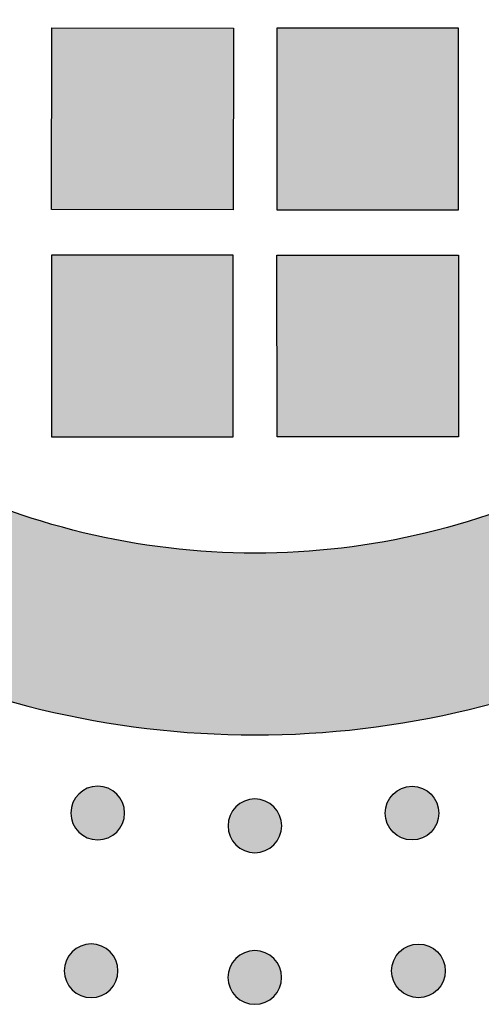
# Model space of a CAD drawing. Header units: millimetres. Extents: x -3873 to -97, y 912 to 4165.
# Tile 596 of 656: x -359 to -328, y 3672 to 3737. Entities that reach past the tile are written whole.
import ezdxf

# ---------------------------------------------------------------- set-up
doc = ezdxf.new("R2010")
doc.units = ezdxf.units.MM
doc.layers.add('pattern', color=7, linetype='Continuous', true_color=0x000000)

msp = doc.modelspace()

# ---------------------------------------------------------------- hatches: boundary and pattern name
at = {"layer": 'pattern'}
for points in [[(-315.464, 3696.638), (-314.049, 3697.379), (-312.648, 3698.149), (-311.261, 3698.949), (-309.89, 3699.779), (-308.535, 3700.638), (-307.197, 3701.525), (-305.877, 3702.439), (-304.576, 3703.381), (-303.295, 3704.35), (-302.034, 3705.345), (-300.795, 3706.365), (-299.578, 3707.41), (-298.384, 3708.479), (-297.213, 3709.572), (-296.067, 3710.686), (-294.945, 3711.823), (-293.267, 3713.601), (-291.629, 3715.422), (-290.031, 3717.284), (-288.477, 3719.188), (-286.967, 3721.13), (-285.503, 3723.11), (-284.086, 3725.125), (-282.717, 3727.175), (-281.398, 3729.257), (-280.13, 3731.369), (-278.914, 3733.51), (-277.751, 3735.678), (-276.641, 3737.87), (-275.585, 3740.086), (-274.585, 3742.322), (-273.64, 3744.576), (-280.033, 3761.265), (-284.762, 3749.082), (-285.596, 3747.091), (-286.48, 3745.117), (-287.411, 3743.161), (-288.391, 3741.225), (-289.419, 3739.311), (-290.492, 3737.421), (-291.612, 3735.556), (-292.776, 3733.718), (-293.985, 3731.908), (-295.236, 3730.129), (-296.528, 3728.381), (-297.862, 3726.666), (-299.234, 3724.986), (-300.644, 3723.341), (-302.091, 3721.733), (-303.573, 3720.164), (-304.521, 3719.203), (-305.49, 3718.261), (-306.48, 3717.337), (-307.489, 3716.433), (-308.518, 3715.55), (-309.566, 3714.687), (-310.631, 3713.846), (-311.715, 3713.027), (-312.814, 3712.231), (-313.93, 3711.457), (-315.061, 3710.708), (-316.207, 3709.982), (-317.366, 3709.28), (-318.539, 3708.604), (-319.723, 3707.952), (-320.919, 3707.326), (-322.193, 3706.7), (-323.489, 3706.108), (-324.805, 3705.554), (-326.139, 3705.038), (-327.491, 3704.56), (-328.858, 3704.122), (-330.238, 3703.725), (-331.63, 3703.368), (-333.032, 3703.052), (-334.443, 3702.779), (-335.859, 3702.547), (-337.28, 3702.358), (-338.704, 3702.211), (-340.128, 3702.106), (-341.55, 3702.043), (-342.97, 3702.022), (-344.39, 3702.044), (-345.812, 3702.108), (-347.236, 3702.214), (-348.659, 3702.362), (-350.08, 3702.553), (-351.496, 3702.785), (-352.907, 3703.06), (-354.308, 3703.377), (-355.7, 3703.735), (-357.081, 3704.133), (-358.447, 3704.573), (-359.798, 3705.051), (-361.132, 3705.569), (-362.448, 3706.124), (-363.743, 3706.716), (-365.017, 3707.344), (-366.212, 3707.971), (-367.396, 3708.623), (-368.568, 3709.301), (-369.727, 3710.003), (-370.872, 3710.73), (-372.002, 3711.48), (-373.117, 3712.255), (-374.217, 3713.052), (-375.299, 3713.872), (-376.364, 3714.714), (-377.411, 3715.577), (-378.439, 3716.461), (-379.448, 3717.366), (-380.437, 3718.29), (-381.406, 3719.233), (-382.353, 3720.195), (-383.833, 3721.766), (-385.279, 3723.375), (-386.688, 3725.02), (-388.059, 3726.702), (-389.391, 3728.418), (-390.682, 3730.167), (-391.932, 3731.947), (-393.138, 3733.758), (-394.301, 3735.597), (-395.42, 3737.463), (-396.492, 3739.354), (-397.518, 3741.268), (-398.496, 3743.205), (-399.426, 3745.161), (-400.308, 3747.136), (-401.14, 3749.128), (-405.86, 3761.315), (-412.266, 3744.631), (-411.323, 3742.376), (-410.324, 3740.139), (-409.271, 3737.923), (-408.163, 3735.729), (-407.001, 3733.561), (-405.786, 3731.419), (-404.52, 3729.305), (-403.203, 3727.222), (-401.836, 3725.172), (-400.42, 3723.155), (-398.958, 3721.174), (-397.449, 3719.231), (-395.896, 3717.326), (-394.301, 3715.462), (-392.664, 3713.64), (-390.987, 3711.861), (-389.866, 3710.724), (-388.721, 3709.608), (-387.551, 3708.515), (-386.357, 3707.445), (-385.141, 3706.399), (-383.903, 3705.377), (-382.643, 3704.382), (-381.363, 3703.412), (-380.062, 3702.469), (-378.743, 3701.553), (-377.406, 3700.665), (-376.052, 3699.805), (-374.681, 3698.975), (-373.295, 3698.173), (-371.894, 3697.401), (-370.48, 3696.66), (-368.892, 3695.877), (-367.276, 3695.138), (-365.635, 3694.445), (-363.97, 3693.8), (-362.284, 3693.203), (-360.579, 3692.655), (-358.858, 3692.157), (-357.121, 3691.711), (-355.372, 3691.316), (-353.613, 3690.974), (-351.845, 3690.683), (-350.073, 3690.446), (-348.297, 3690.261), (-346.521, 3690.129), (-344.746, 3690.049), (-342.975, 3690.022), (-341.204, 3690.048), (-339.429, 3690.126), (-337.652, 3690.257), (-335.876, 3690.44), (-334.103, 3690.676), (-332.336, 3690.965), (-330.577, 3691.306), (-328.827, 3691.7), (-327.09, 3692.145), (-325.368, 3692.641), (-323.662, 3693.187), (-321.976, 3693.783), (-320.311, 3694.427), (-318.669, 3695.119), (-317.053, 3695.856)], [(-356.407, 3724.708), (-356.396, 3736.708), (-344.397, 3736.697), (-344.407, 3724.697)], [(-329.515, 3724.697), (-329.516, 3736.697), (-341.516, 3736.696), (-341.515, 3724.696)], [(-344.42, 3709.697), (-344.41, 3721.697), (-356.41, 3721.708), (-356.42, 3709.708)], [(-341.514, 3709.696), (-341.515, 3721.696), (-329.515, 3721.697), (-329.514, 3709.697)], [(-352.105, 3683.612), (-352.133, 3683.584), (-352.162, 3683.557), (-352.192, 3683.53), (-352.223, 3683.504), (-352.254, 3683.478), (-352.287, 3683.453), (-352.32, 3683.428), (-352.354, 3683.404), (-352.389, 3683.381), (-352.425, 3683.358), (-352.462, 3683.336), (-352.499, 3683.315), (-352.537, 3683.295), (-352.576, 3683.275), (-352.615, 3683.256), (-352.655, 3683.238), (-352.696, 3683.221), (-352.737, 3683.205), (-352.779, 3683.19), (-352.822, 3683.176), (-352.865, 3683.163), (-352.908, 3683.151), (-352.952, 3683.14), (-352.996, 3683.13), (-353.041, 3683.122), (-353.086, 3683.114), (-353.131, 3683.108), (-353.177, 3683.102), (-353.222, 3683.098), (-353.268, 3683.095), (-353.314, 3683.094), (-353.36, 3683.093), (-353.406, 3683.094), (-353.452, 3683.095), (-353.498, 3683.098), (-353.543, 3683.103), (-353.589, 3683.108), (-353.634, 3683.114), (-353.679, 3683.122), (-353.724, 3683.131), (-353.768, 3683.141), (-353.812, 3683.152), (-353.855, 3683.164), (-353.898, 3683.177), (-353.941, 3683.191), (-353.983, 3683.206), (-354.024, 3683.222), (-354.065, 3683.24), (-354.105, 3683.258), (-354.144, 3683.276), (-354.183, 3683.296), (-354.221, 3683.317), (-354.258, 3683.338), (-354.295, 3683.36), (-354.33, 3683.383), (-354.365, 3683.406), (-354.399, 3683.43), (-354.432, 3683.455), (-354.465, 3683.48), (-354.496, 3683.506), (-354.527, 3683.532), (-354.557, 3683.559), (-354.586, 3683.586), (-354.614, 3683.614), (-354.642, 3683.642), (-354.669, 3683.671), (-354.696, 3683.701), (-354.722, 3683.732), (-354.747, 3683.763), (-354.773, 3683.796), (-354.797, 3683.829), (-354.821, 3683.863), (-354.845, 3683.898), (-354.867, 3683.934), (-354.889, 3683.97), (-354.911, 3684.008), (-354.931, 3684.046), (-354.951, 3684.084), (-354.97, 3684.124), (-354.987, 3684.164), (-355.004, 3684.205), (-355.02, 3684.246), (-355.036, 3684.288), (-355.05, 3684.331), (-355.063, 3684.374), (-355.075, 3684.417), (-355.086, 3684.461), (-355.095, 3684.505), (-355.104, 3684.55), (-355.112, 3684.595), (-355.118, 3684.64), (-355.123, 3684.686), (-355.128, 3684.731), (-355.13, 3684.777), (-355.132, 3684.823), (-355.133, 3684.869), (-355.132, 3684.915), (-355.13, 3684.961), (-355.127, 3685.006), (-355.123, 3685.052), (-355.118, 3685.098), (-355.111, 3685.143), (-355.104, 3685.188), (-355.095, 3685.232), (-355.085, 3685.277), (-355.074, 3685.321), (-355.062, 3685.364), (-355.049, 3685.407), (-355.035, 3685.449), (-355.019, 3685.491), (-355.003, 3685.533), (-354.986, 3685.573), (-354.968, 3685.613), (-354.949, 3685.653), (-354.93, 3685.692), (-354.909, 3685.73), (-354.888, 3685.767), (-354.866, 3685.803), (-354.843, 3685.839), (-354.82, 3685.874), (-354.795, 3685.908), (-354.771, 3685.941), (-354.746, 3685.974), (-354.72, 3686.005), (-354.693, 3686.036), (-354.667, 3686.066), (-354.64, 3686.095), (-354.612, 3686.123), (-354.584, 3686.15), (-354.555, 3686.178), (-354.525, 3686.204), (-354.494, 3686.231), (-354.462, 3686.256), (-354.43, 3686.281), (-354.397, 3686.306), (-354.363, 3686.33), (-354.328, 3686.353), (-354.292, 3686.376), (-354.255, 3686.398), (-354.218, 3686.419), (-354.18, 3686.44), (-354.141, 3686.46), (-354.102, 3686.478), (-354.062, 3686.496), (-354.021, 3686.513), (-353.98, 3686.529), (-353.938, 3686.544), (-353.895, 3686.558), (-353.852, 3686.571), (-353.809, 3686.583), (-353.765, 3686.594), (-353.721, 3686.604), (-353.676, 3686.613), (-353.631, 3686.621), (-353.586, 3686.627), (-353.54, 3686.632), (-353.495, 3686.636), (-353.449, 3686.639), (-353.403, 3686.641), (-353.357, 3686.642), (-353.311, 3686.641), (-353.265, 3686.639), (-353.219, 3686.636), (-353.174, 3686.632), (-353.128, 3686.627), (-353.083, 3686.62), (-353.038, 3686.612), (-352.993, 3686.604), (-352.949, 3686.594), (-352.905, 3686.583), (-352.862, 3686.571), (-352.819, 3686.557), (-352.776, 3686.543), (-352.734, 3686.528), (-352.693, 3686.512), (-352.652, 3686.495), (-352.612, 3686.477), (-352.573, 3686.458), (-352.534, 3686.438), (-352.496, 3686.418), (-352.459, 3686.397), (-352.422, 3686.375), (-352.387, 3686.352), (-352.352, 3686.328), (-352.318, 3686.304), (-352.284, 3686.28), (-352.252, 3686.254), (-352.22, 3686.229), (-352.19, 3686.202), (-352.16, 3686.176), (-352.131, 3686.148), (-352.103, 3686.121), (-352.075, 3686.093), (-352.048, 3686.064), (-352.021, 3686.034), (-351.995, 3686.003), (-351.969, 3685.971), (-351.944, 3685.939), (-351.92, 3685.905), (-351.896, 3685.871), (-351.872, 3685.836), (-351.85, 3685.801), (-351.828, 3685.764), (-351.806, 3685.727), (-351.786, 3685.689), (-351.766, 3685.65), (-351.747, 3685.611), (-351.73, 3685.571), (-351.713, 3685.53), (-351.696, 3685.488), (-351.681, 3685.446), (-351.667, 3685.404), (-351.654, 3685.361), (-351.642, 3685.318), (-351.631, 3685.274), (-351.622, 3685.229), (-351.613, 3685.185), (-351.605, 3685.14), (-351.599, 3685.094), (-351.594, 3685.049), (-351.589, 3685.003), (-351.586, 3684.958), (-351.585, 3684.912), (-351.584, 3684.866), (-351.585, 3684.82), (-351.587, 3684.774), (-351.59, 3684.728), (-351.594, 3684.682), (-351.599, 3684.637), (-351.606, 3684.592), (-351.613, 3684.547), (-351.622, 3684.502), (-351.632, 3684.458), (-351.643, 3684.414), (-351.655, 3684.371), (-351.668, 3684.328), (-351.682, 3684.285), (-351.698, 3684.243), (-351.714, 3684.202), (-351.731, 3684.161), (-351.749, 3684.121), (-351.768, 3684.082), (-351.787, 3684.043), (-351.808, 3684.005), (-351.829, 3683.968), (-351.851, 3683.931), (-351.874, 3683.896), (-351.897, 3683.861), (-351.921, 3683.827), (-351.946, 3683.793), (-351.971, 3683.761), (-351.997, 3683.729), (-352.023, 3683.699), (-352.05, 3683.669), (-352.077, 3683.64)], [(-333.849, 3683.604), (-333.821, 3683.577), (-333.792, 3683.55), (-333.762, 3683.523), (-333.732, 3683.497), (-333.7, 3683.471), (-333.668, 3683.446), (-333.634, 3683.421), (-333.6, 3683.397), (-333.565, 3683.374), (-333.53, 3683.351), (-333.493, 3683.329), (-333.456, 3683.308), (-333.418, 3683.287), (-333.379, 3683.267), (-333.34, 3683.249), (-333.299, 3683.231), (-333.259, 3683.214), (-333.217, 3683.198), (-333.175, 3683.182), (-333.133, 3683.168), (-333.09, 3683.155), (-333.047, 3683.143), (-333.003, 3683.132), (-332.958, 3683.122), (-332.914, 3683.114), (-332.869, 3683.106), (-332.823, 3683.1), (-332.778, 3683.094), (-332.732, 3683.09), (-332.687, 3683.087), (-332.641, 3683.085), (-332.595, 3683.085), (-332.549, 3683.085), (-332.503, 3683.087), (-332.457, 3683.09), (-332.412, 3683.094), (-332.366, 3683.1), (-332.321, 3683.106), (-332.276, 3683.114), (-332.231, 3683.122), (-332.187, 3683.132), (-332.143, 3683.143), (-332.1, 3683.155), (-332.057, 3683.168), (-332.014, 3683.183), (-331.972, 3683.198), (-331.931, 3683.214), (-331.89, 3683.231), (-331.85, 3683.249), (-331.811, 3683.268), (-331.772, 3683.287), (-331.734, 3683.308), (-331.697, 3683.329), (-331.66, 3683.351), (-331.624, 3683.374), (-331.589, 3683.397), (-331.555, 3683.421), (-331.522, 3683.446), (-331.49, 3683.471), (-331.458, 3683.497), (-331.427, 3683.523), (-331.397, 3683.55), (-331.368, 3683.577), (-331.34, 3683.605), (-331.313, 3683.633), (-331.286, 3683.662), (-331.259, 3683.692), (-331.233, 3683.722), (-331.207, 3683.754), (-331.182, 3683.786), (-331.157, 3683.82), (-331.133, 3683.854), (-331.109, 3683.889), (-331.087, 3683.924), (-331.065, 3683.961), (-331.043, 3683.998), (-331.023, 3684.036), (-331.003, 3684.075), (-330.984, 3684.114), (-330.967, 3684.154), (-330.949, 3684.195), (-330.933, 3684.237), (-330.918, 3684.279), (-330.904, 3684.321), (-330.891, 3684.364), (-330.879, 3684.407), (-330.868, 3684.451), (-330.858, 3684.496), (-330.849, 3684.54), (-330.842, 3684.585), (-330.835, 3684.63), (-330.83, 3684.676), (-330.826, 3684.722), (-330.823, 3684.767), (-330.821, 3684.813), (-330.821, 3684.859), (-330.821, 3684.905), (-330.823, 3684.951), (-330.826, 3684.997), (-330.83, 3685.042), (-330.835, 3685.088), (-330.842, 3685.133), (-330.85, 3685.178), (-330.858, 3685.223), (-330.868, 3685.267), (-330.879, 3685.311), (-330.891, 3685.354), (-330.904, 3685.397), (-330.918, 3685.44), (-330.933, 3685.482), (-330.95, 3685.523), (-330.967, 3685.564), (-330.985, 3685.604), (-331.003, 3685.643), (-331.023, 3685.682), (-331.044, 3685.72), (-331.065, 3685.757), (-331.087, 3685.794), (-331.11, 3685.83), (-331.133, 3685.865), (-331.157, 3685.899), (-331.182, 3685.932), (-331.207, 3685.964), (-331.233, 3685.996), (-331.259, 3686.027), (-331.286, 3686.057), (-331.313, 3686.086), (-331.34, 3686.114), (-331.369, 3686.141), (-331.398, 3686.168), (-331.427, 3686.195), (-331.458, 3686.221), (-331.49, 3686.247), (-331.522, 3686.272), (-331.556, 3686.297), (-331.59, 3686.321), (-331.625, 3686.345), (-331.66, 3686.367), (-331.697, 3686.389), (-331.734, 3686.411), (-331.772, 3686.431), (-331.811, 3686.451), (-331.85, 3686.47), (-331.89, 3686.487), (-331.931, 3686.504), (-331.972, 3686.521), (-332.014, 3686.536), (-332.057, 3686.55), (-332.1, 3686.563), (-332.143, 3686.575), (-332.187, 3686.586), (-332.231, 3686.596), (-332.276, 3686.604), (-332.321, 3686.612), (-332.366, 3686.619), (-332.412, 3686.624), (-332.457, 3686.628), (-332.503, 3686.631), (-332.549, 3686.633), (-332.595, 3686.633), (-332.641, 3686.633), (-332.687, 3686.631), (-332.733, 3686.628), (-332.778, 3686.624), (-332.824, 3686.619), (-332.869, 3686.612), (-332.914, 3686.604), (-332.959, 3686.596), (-333.003, 3686.586), (-333.047, 3686.575), (-333.09, 3686.563), (-333.133, 3686.55), (-333.176, 3686.536), (-333.218, 3686.52), (-333.259, 3686.504), (-333.3, 3686.487), (-333.34, 3686.469), (-333.379, 3686.451), (-333.418, 3686.431), (-333.456, 3686.41), (-333.493, 3686.389), (-333.53, 3686.367), (-333.565, 3686.344), (-333.6, 3686.321), (-333.635, 3686.297), (-333.668, 3686.272), (-333.7, 3686.247), (-333.732, 3686.221), (-333.763, 3686.195), (-333.792, 3686.168), (-333.821, 3686.141), (-333.85, 3686.114), (-333.877, 3686.085), (-333.904, 3686.056), (-333.931, 3686.027), (-333.957, 3685.996), (-333.983, 3685.964), (-334.008, 3685.932), (-334.033, 3685.898), (-334.057, 3685.864), (-334.08, 3685.829), (-334.103, 3685.794), (-334.125, 3685.757), (-334.146, 3685.72), (-334.167, 3685.682), (-334.187, 3685.643), (-334.205, 3685.604), (-334.223, 3685.564), (-334.24, 3685.523), (-334.256, 3685.482), (-334.272, 3685.44), (-334.286, 3685.397), (-334.299, 3685.354), (-334.311, 3685.311), (-334.322, 3685.267), (-334.332, 3685.222), (-334.34, 3685.178), (-334.348, 3685.133), (-334.354, 3685.088), (-334.36, 3685.042), (-334.364, 3684.997), (-334.367, 3684.951), (-334.369, 3684.905), (-334.369, 3684.859), (-334.369, 3684.813), (-334.367, 3684.767), (-334.364, 3684.721), (-334.36, 3684.676), (-334.354, 3684.63), (-334.348, 3684.585), (-334.34, 3684.54), (-334.332, 3684.495), (-334.322, 3684.451), (-334.311, 3684.407), (-334.299, 3684.364), (-334.286, 3684.321), (-334.271, 3684.278), (-334.256, 3684.236), (-334.24, 3684.195), (-334.223, 3684.154), (-334.205, 3684.114), (-334.186, 3684.075), (-334.167, 3684.036), (-334.146, 3683.998), (-334.125, 3683.961), (-334.103, 3683.924), (-334.08, 3683.888), (-334.057, 3683.854), (-334.033, 3683.819), (-334.008, 3683.786), (-333.983, 3683.754), (-333.957, 3683.722), (-333.931, 3683.691), (-333.904, 3683.662), (-333.877, 3683.632)], [(-341.724, 3682.766), (-341.752, 3682.739), (-341.781, 3682.712), (-341.811, 3682.685), (-341.841, 3682.659), (-341.873, 3682.633), (-341.905, 3682.608), (-341.939, 3682.583), (-341.973, 3682.559), (-342.008, 3682.536), (-342.044, 3682.513), (-342.08, 3682.491), (-342.117, 3682.47), (-342.155, 3682.449), (-342.194, 3682.43), (-342.234, 3682.411), (-342.274, 3682.393), (-342.314, 3682.376), (-342.356, 3682.36), (-342.398, 3682.345), (-342.44, 3682.331), (-342.483, 3682.318), (-342.527, 3682.306), (-342.571, 3682.295), (-342.615, 3682.285), (-342.66, 3682.276), (-342.705, 3682.269), (-342.75, 3682.262), (-342.795, 3682.257), (-342.841, 3682.253), (-342.887, 3682.25), (-342.933, 3682.248), (-342.979, 3682.248), (-343.024, 3682.248), (-343.07, 3682.25), (-343.116, 3682.253), (-343.162, 3682.257), (-343.207, 3682.263), (-343.253, 3682.269), (-343.297, 3682.277), (-343.342, 3682.286), (-343.386, 3682.296), (-343.43, 3682.307), (-343.474, 3682.319), (-343.517, 3682.332), (-343.559, 3682.346), (-343.601, 3682.361), (-343.642, 3682.377), (-343.683, 3682.394), (-343.723, 3682.412), (-343.763, 3682.431), (-343.801, 3682.451), (-343.839, 3682.471), (-343.877, 3682.493), (-343.913, 3682.515), (-343.949, 3682.538), (-343.984, 3682.561), (-344.018, 3682.585), (-344.051, 3682.61), (-344.083, 3682.635), (-344.115, 3682.661), (-344.146, 3682.687), (-344.176, 3682.714), (-344.205, 3682.741), (-344.233, 3682.769), (-344.26, 3682.797), (-344.287, 3682.826), (-344.314, 3682.856), (-344.34, 3682.886), (-344.366, 3682.918), (-344.391, 3682.951), (-344.416, 3682.984), (-344.44, 3683.018), (-344.463, 3683.053), (-344.486, 3683.089), (-344.508, 3683.125), (-344.529, 3683.162), (-344.55, 3683.201), (-344.569, 3683.239), (-344.588, 3683.279), (-344.606, 3683.319), (-344.623, 3683.36), (-344.639, 3683.401), (-344.654, 3683.443), (-344.668, 3683.485), (-344.681, 3683.528), (-344.693, 3683.572), (-344.704, 3683.616), (-344.714, 3683.66), (-344.723, 3683.705), (-344.73, 3683.75), (-344.737, 3683.795), (-344.742, 3683.84), (-344.746, 3683.886), (-344.749, 3683.932), (-344.751, 3683.978), (-344.751, 3684.024), (-344.751, 3684.07), (-344.749, 3684.115), (-344.746, 3684.161), (-344.742, 3684.207), (-344.736, 3684.252), (-344.73, 3684.298), (-344.722, 3684.343), (-344.713, 3684.387), (-344.703, 3684.431), (-344.692, 3684.475), (-344.68, 3684.519), (-344.667, 3684.562), (-344.653, 3684.604), (-344.638, 3684.646), (-344.622, 3684.688), (-344.605, 3684.728), (-344.587, 3684.768), (-344.568, 3684.808), (-344.548, 3684.846), (-344.528, 3684.884), (-344.506, 3684.922), (-344.484, 3684.958), (-344.462, 3684.994), (-344.438, 3685.029), (-344.414, 3685.063), (-344.389, 3685.096), (-344.364, 3685.129), (-344.338, 3685.16), (-344.312, 3685.191), (-344.285, 3685.221), (-344.258, 3685.25), (-344.231, 3685.278), (-344.202, 3685.305), (-344.173, 3685.332), (-344.143, 3685.359), (-344.113, 3685.385), (-344.081, 3685.411), (-344.049, 3685.436), (-344.015, 3685.461), (-343.981, 3685.485), (-343.946, 3685.508), (-343.91, 3685.531), (-343.874, 3685.553), (-343.837, 3685.574), (-343.799, 3685.595), (-343.76, 3685.614), (-343.72, 3685.633), (-343.68, 3685.651), (-343.64, 3685.668), (-343.598, 3685.684), (-343.556, 3685.699), (-343.514, 3685.713), (-343.471, 3685.726), (-343.427, 3685.738), (-343.383, 3685.749), (-343.339, 3685.759), (-343.294, 3685.768), (-343.249, 3685.775), (-343.204, 3685.782), (-343.159, 3685.787), (-343.113, 3685.791), (-343.067, 3685.794), (-343.021, 3685.796), (-342.975, 3685.796), (-342.93, 3685.796), (-342.884, 3685.794), (-342.838, 3685.791), (-342.792, 3685.787), (-342.747, 3685.781), (-342.702, 3685.775), (-342.657, 3685.767), (-342.612, 3685.758), (-342.568, 3685.749), (-342.524, 3685.738), (-342.48, 3685.725), (-342.437, 3685.712), (-342.395, 3685.698), (-342.353, 3685.683), (-342.312, 3685.667), (-342.271, 3685.65), (-342.231, 3685.632), (-342.191, 3685.613), (-342.153, 3685.593), (-342.115, 3685.573), (-342.077, 3685.551), (-342.041, 3685.529), (-342.005, 3685.507), (-341.97, 3685.483), (-341.936, 3685.459), (-341.903, 3685.434), (-341.871, 3685.409), (-341.839, 3685.383), (-341.808, 3685.357), (-341.778, 3685.33), (-341.749, 3685.303), (-341.721, 3685.276), (-341.694, 3685.247), (-341.667, 3685.218), (-341.64, 3685.189), (-341.614, 3685.158), (-341.588, 3685.126), (-341.563, 3685.094), (-341.538, 3685.06), (-341.514, 3685.026), (-341.491, 3684.991), (-341.468, 3684.956), (-341.446, 3684.919), (-341.425, 3684.882), (-341.404, 3684.844), (-341.385, 3684.805), (-341.366, 3684.766), (-341.348, 3684.725), (-341.331, 3684.685), (-341.315, 3684.643), (-341.3, 3684.601), (-341.286, 3684.559), (-341.273, 3684.516), (-341.261, 3684.472), (-341.25, 3684.428), (-341.24, 3684.384), (-341.231, 3684.34), (-341.224, 3684.295), (-341.217, 3684.249), (-341.212, 3684.204), (-341.208, 3684.158), (-341.205, 3684.112), (-341.203, 3684.066), (-341.203, 3684.021), (-341.203, 3683.975), (-341.205, 3683.929), (-341.208, 3683.883), (-341.212, 3683.837), (-341.218, 3683.792), (-341.224, 3683.747), (-341.232, 3683.702), (-341.241, 3683.657), (-341.251, 3683.613), (-341.262, 3683.569), (-341.274, 3683.525), (-341.287, 3683.482), (-341.301, 3683.44), (-341.316, 3683.398), (-341.332, 3683.357), (-341.349, 3683.316), (-341.367, 3683.276), (-341.386, 3683.236), (-341.406, 3683.198), (-341.426, 3683.16), (-341.448, 3683.123), (-341.47, 3683.086), (-341.492, 3683.05), (-341.516, 3683.015), (-341.54, 3682.981), (-341.565, 3682.948), (-341.59, 3682.916), (-341.616, 3682.884), (-341.642, 3682.853), (-341.669, 3682.824), (-341.696, 3682.795)], [(-352.54, 3673.195), (-352.568, 3673.168), (-352.597, 3673.141), (-352.627, 3673.114), (-352.657, 3673.088), (-352.689, 3673.062), (-352.722, 3673.037), (-352.755, 3673.012), (-352.789, 3672.988), (-352.824, 3672.965), (-352.86, 3672.942), (-352.896, 3672.92), (-352.933, 3672.899), (-352.972, 3672.878), (-353.01, 3672.859), (-353.05, 3672.84), (-353.09, 3672.822), (-353.131, 3672.805), (-353.172, 3672.789), (-353.214, 3672.774), (-353.256, 3672.76), (-353.299, 3672.747), (-353.343, 3672.735), (-353.387, 3672.724), (-353.431, 3672.714), (-353.476, 3672.705), (-353.521, 3672.698), (-353.566, 3672.691), (-353.611, 3672.686), (-353.657, 3672.682), (-353.703, 3672.679), (-353.749, 3672.677), (-353.795, 3672.677), (-353.841, 3672.677), (-353.886, 3672.679), (-353.932, 3672.682), (-353.978, 3672.686), (-354.023, 3672.692), (-354.069, 3672.698), (-354.114, 3672.706), (-354.158, 3672.715), (-354.202, 3672.725), (-354.246, 3672.736), (-354.29, 3672.748), (-354.333, 3672.761), (-354.375, 3672.775), (-354.417, 3672.79), (-354.459, 3672.806), (-354.499, 3672.823), (-354.539, 3672.841), (-354.579, 3672.86), (-354.617, 3672.88), (-354.655, 3672.9), (-354.693, 3672.922), (-354.729, 3672.944), (-354.765, 3672.966), (-354.8, 3672.99), (-354.834, 3673.014), (-354.867, 3673.039), (-354.9, 3673.064), (-354.931, 3673.09), (-354.962, 3673.116), (-354.992, 3673.143), (-355.021, 3673.17), (-355.049, 3673.197), (-355.076, 3673.226), (-355.103, 3673.255), (-355.13, 3673.285), (-355.156, 3673.315), (-355.182, 3673.347), (-355.207, 3673.379), (-355.232, 3673.413), (-355.256, 3673.447), (-355.279, 3673.482), (-355.302, 3673.518), (-355.324, 3673.554), (-355.345, 3673.591), (-355.366, 3673.629), (-355.385, 3673.668), (-355.404, 3673.708), (-355.422, 3673.748), (-355.439, 3673.788), (-355.455, 3673.83), (-355.47, 3673.872), (-355.484, 3673.914), (-355.497, 3673.957), (-355.509, 3674.001), (-355.52, 3674.045), (-355.53, 3674.089), (-355.539, 3674.134), (-355.546, 3674.179), (-355.553, 3674.224), (-355.558, 3674.269), (-355.562, 3674.315), (-355.565, 3674.361), (-355.567, 3674.407), (-355.567, 3674.453), (-355.567, 3674.498), (-355.565, 3674.544), (-355.562, 3674.59), (-355.558, 3674.636), (-355.552, 3674.681), (-355.546, 3674.726), (-355.538, 3674.771), (-355.529, 3674.816), (-355.52, 3674.86), (-355.509, 3674.904), (-355.496, 3674.948), (-355.483, 3674.991), (-355.469, 3675.033), (-355.454, 3675.075), (-355.438, 3675.116), (-355.421, 3675.157), (-355.403, 3675.197), (-355.384, 3675.237), (-355.364, 3675.275), (-355.344, 3675.313), (-355.322, 3675.351), (-355.3, 3675.387), (-355.278, 3675.423), (-355.254, 3675.458), (-355.23, 3675.492), (-355.205, 3675.525), (-355.18, 3675.557), (-355.154, 3675.589), (-355.128, 3675.62), (-355.101, 3675.65), (-355.074, 3675.679), (-355.047, 3675.707), (-355.018, 3675.734), (-354.989, 3675.761), (-354.96, 3675.788), (-354.929, 3675.814), (-354.897, 3675.84), (-354.865, 3675.865), (-354.831, 3675.89), (-354.797, 3675.914), (-354.762, 3675.937), (-354.727, 3675.96), (-354.69, 3675.982), (-354.653, 3676.003), (-354.615, 3676.024), (-354.576, 3676.043), (-354.537, 3676.062), (-354.496, 3676.08), (-354.456, 3676.097), (-354.414, 3676.113), (-354.372, 3676.128), (-354.33, 3676.142), (-354.287, 3676.155), (-354.243, 3676.167), (-354.199, 3676.178), (-354.155, 3676.188), (-354.111, 3676.197), (-354.066, 3676.204), (-354.02, 3676.211), (-353.975, 3676.216), (-353.929, 3676.22), (-353.883, 3676.223), (-353.837, 3676.225), (-353.792, 3676.225), (-353.746, 3676.225), (-353.7, 3676.223), (-353.654, 3676.22), (-353.608, 3676.216), (-353.563, 3676.21), (-353.518, 3676.204), (-353.473, 3676.196), (-353.428, 3676.187), (-353.384, 3676.177), (-353.34, 3676.166), (-353.296, 3676.154), (-353.253, 3676.141), (-353.211, 3676.127), (-353.169, 3676.112), (-353.128, 3676.096), (-353.087, 3676.079), (-353.047, 3676.061), (-353.007, 3676.042), (-352.969, 3676.022), (-352.931, 3676.002), (-352.894, 3675.98), (-352.857, 3675.958), (-352.821, 3675.936), (-352.786, 3675.912), (-352.752, 3675.888), (-352.719, 3675.863), (-352.687, 3675.838), (-352.655, 3675.812), (-352.624, 3675.786), (-352.595, 3675.759), (-352.566, 3675.732), (-352.537, 3675.705), (-352.51, 3675.676), (-352.483, 3675.647), (-352.456, 3675.617), (-352.43, 3675.587), (-352.404, 3675.555), (-352.379, 3675.523), (-352.354, 3675.489), (-352.33, 3675.455), (-352.307, 3675.42), (-352.284, 3675.384), (-352.262, 3675.348), (-352.241, 3675.311), (-352.22, 3675.273), (-352.201, 3675.234), (-352.182, 3675.194), (-352.164, 3675.154), (-352.147, 3675.114), (-352.131, 3675.072), (-352.116, 3675.03), (-352.102, 3674.988), (-352.089, 3674.945), (-352.077, 3674.901), (-352.066, 3674.857), (-352.056, 3674.813), (-352.047, 3674.768), (-352.04, 3674.723), (-352.033, 3674.678), (-352.028, 3674.633), (-352.024, 3674.587), (-352.021, 3674.541), (-352.019, 3674.495), (-352.019, 3674.449), (-352.019, 3674.404), (-352.021, 3674.358), (-352.024, 3674.312), (-352.028, 3674.266), (-352.034, 3674.221), (-352.04, 3674.176), (-352.048, 3674.131), (-352.057, 3674.086), (-352.067, 3674.042), (-352.078, 3673.998), (-352.09, 3673.954), (-352.103, 3673.911), (-352.117, 3673.869), (-352.132, 3673.827), (-352.148, 3673.786), (-352.165, 3673.745), (-352.183, 3673.705), (-352.202, 3673.665), (-352.222, 3673.627), (-352.242, 3673.589), (-352.264, 3673.551), (-352.286, 3673.515), (-352.309, 3673.479), (-352.332, 3673.444), (-352.356, 3673.41), (-352.381, 3673.377), (-352.406, 3673.345), (-352.432, 3673.313), (-352.458, 3673.282), (-352.485, 3673.252), (-352.512, 3673.223)], [(-342.981, 3672.236), (-342.941, 3672.236), (-342.902, 3672.238), (-342.862, 3672.24), (-342.821, 3672.243), (-342.781, 3672.247), (-342.74, 3672.252), (-342.699, 3672.258), (-342.658, 3672.266), (-342.617, 3672.274), (-342.575, 3672.283), (-342.534, 3672.293), (-342.493, 3672.304), (-342.451, 3672.317), (-342.41, 3672.33), (-342.369, 3672.345), (-342.328, 3672.361), (-342.287, 3672.377), (-342.246, 3672.395), (-342.206, 3672.414), (-342.166, 3672.434), (-342.126, 3672.455), (-342.087, 3672.478), (-342.048, 3672.501), (-342.01, 3672.525), (-341.972, 3672.551), (-341.935, 3672.577), (-341.898, 3672.604), (-341.863, 3672.633), (-341.827, 3672.662), (-341.793, 3672.692), (-341.759, 3672.724), (-341.726, 3672.756), (-341.694, 3672.789), (-341.663, 3672.822), (-341.633, 3672.857), (-341.603, 3672.892), (-341.575, 3672.928), (-341.548, 3672.964), (-341.521, 3673.002), (-341.496, 3673.039), (-341.471, 3673.078), (-341.448, 3673.117), (-341.426, 3673.156), (-341.405, 3673.195), (-341.385, 3673.235), (-341.366, 3673.276), (-341.348, 3673.316), (-341.331, 3673.357), (-341.316, 3673.398), (-341.301, 3673.439), (-341.288, 3673.481), (-341.275, 3673.522), (-341.264, 3673.564), (-341.254, 3673.605), (-341.244, 3673.646), (-341.236, 3673.687), (-341.229, 3673.729), (-341.223, 3673.77), (-341.218, 3673.81), (-341.214, 3673.851), (-341.211, 3673.891), (-341.208, 3673.931), (-341.207, 3673.971), (-341.207, 3674.01), (-341.207, 3674.05), (-341.208, 3674.089), (-341.211, 3674.129), (-341.214, 3674.17), (-341.218, 3674.21), (-341.223, 3674.251), (-341.229, 3674.292), (-341.236, 3674.333), (-341.244, 3674.374), (-341.254, 3674.416), (-341.264, 3674.457), (-341.275, 3674.499), (-341.288, 3674.54), (-341.301, 3674.581), (-341.316, 3674.622), (-341.331, 3674.663), (-341.348, 3674.704), (-341.366, 3674.745), (-341.385, 3674.785), (-341.405, 3674.825), (-341.426, 3674.865), (-341.448, 3674.904), (-341.472, 3674.943), (-341.496, 3674.981), (-341.521, 3675.019), (-341.548, 3675.056), (-341.575, 3675.093), (-341.604, 3675.129), (-341.633, 3675.164), (-341.663, 3675.198), (-341.694, 3675.232), (-341.726, 3675.265), (-341.759, 3675.297), (-341.793, 3675.328), (-341.828, 3675.358), (-341.863, 3675.388), (-341.899, 3675.416), (-341.935, 3675.444), (-341.972, 3675.47), (-342.01, 3675.495), (-342.048, 3675.52), (-342.087, 3675.543), (-342.127, 3675.565), (-342.166, 3675.586), (-342.206, 3675.606), (-342.247, 3675.625), (-342.287, 3675.643), (-342.328, 3675.66), (-342.369, 3675.676), (-342.41, 3675.69), (-342.452, 3675.704), (-342.493, 3675.716), (-342.534, 3675.727), (-342.576, 3675.738), (-342.617, 3675.747), (-342.658, 3675.755), (-342.699, 3675.762), (-342.74, 3675.768), (-342.781, 3675.773), (-342.822, 3675.777), (-342.862, 3675.781), (-342.902, 3675.783), (-342.942, 3675.784), (-342.981, 3675.785), (-343.021, 3675.784), (-343.06, 3675.783), (-343.1, 3675.78), (-343.141, 3675.777), (-343.181, 3675.773), (-343.222, 3675.768), (-343.263, 3675.762), (-343.304, 3675.755), (-343.345, 3675.747), (-343.387, 3675.738), (-343.428, 3675.727), (-343.469, 3675.716), (-343.511, 3675.704), (-343.552, 3675.69), (-343.593, 3675.676), (-343.634, 3675.66), (-343.675, 3675.643), (-343.716, 3675.625), (-343.756, 3675.606), (-343.796, 3675.586), (-343.836, 3675.565), (-343.875, 3675.543), (-343.914, 3675.52), (-343.952, 3675.495), (-343.99, 3675.47), (-344.027, 3675.443), (-344.064, 3675.416), (-344.099, 3675.388), (-344.135, 3675.358), (-344.169, 3675.328), (-344.203, 3675.297), (-344.236, 3675.265), (-344.268, 3675.232), (-344.299, 3675.198), (-344.329, 3675.164), (-344.359, 3675.128), (-344.387, 3675.093), (-344.414, 3675.056), (-344.441, 3675.019), (-344.466, 3674.981), (-344.49, 3674.943), (-344.514, 3674.904), (-344.536, 3674.865), (-344.557, 3674.825), (-344.577, 3674.785), (-344.596, 3674.745), (-344.614, 3674.704), (-344.631, 3674.663), (-344.646, 3674.622), (-344.661, 3674.581), (-344.674, 3674.54), (-344.687, 3674.498), (-344.698, 3674.457), (-344.708, 3674.416), (-344.718, 3674.374), (-344.726, 3674.333), (-344.733, 3674.292), (-344.739, 3674.251), (-344.744, 3674.21), (-344.748, 3674.169), (-344.751, 3674.129), (-344.754, 3674.089), (-344.755, 3674.049), (-344.755, 3674.01), (-344.755, 3673.971), (-344.754, 3673.931), (-344.751, 3673.891), (-344.748, 3673.851), (-344.744, 3673.81), (-344.739, 3673.769), (-344.733, 3673.728), (-344.726, 3673.687), (-344.717, 3673.646), (-344.708, 3673.605), (-344.698, 3673.563), (-344.687, 3673.522), (-344.674, 3673.48), (-344.661, 3673.439), (-344.646, 3673.398), (-344.631, 3673.357), (-344.614, 3673.316), (-344.596, 3673.276), (-344.577, 3673.235), (-344.557, 3673.195), (-344.536, 3673.156), (-344.514, 3673.116), (-344.49, 3673.077), (-344.466, 3673.039), (-344.441, 3673.001), (-344.414, 3672.964), (-344.387, 3672.928), (-344.358, 3672.892), (-344.329, 3672.857), (-344.299, 3672.822), (-344.268, 3672.788), (-344.235, 3672.755), (-344.203, 3672.723), (-344.169, 3672.692), (-344.134, 3672.662), (-344.099, 3672.633), (-344.063, 3672.604), (-344.027, 3672.577), (-343.99, 3672.55), (-343.952, 3672.525), (-343.913, 3672.501), (-343.875, 3672.477), (-343.835, 3672.455), (-343.796, 3672.434), (-343.756, 3672.414), (-343.715, 3672.395), (-343.675, 3672.377), (-343.634, 3672.36), (-343.593, 3672.345), (-343.552, 3672.33), (-343.51, 3672.317), (-343.469, 3672.304), (-343.428, 3672.293), (-343.386, 3672.283), (-343.345, 3672.274), (-343.304, 3672.266), (-343.263, 3672.258), (-343.222, 3672.252), (-343.181, 3672.247), (-343.14, 3672.243), (-343.1, 3672.24), (-343.06, 3672.238), (-343.02, 3672.236)], [(-333.423, 3673.188), (-333.395, 3673.16), (-333.366, 3673.133), (-333.336, 3673.106), (-333.305, 3673.08), (-333.274, 3673.054), (-333.241, 3673.029), (-333.208, 3673.004), (-333.174, 3672.98), (-333.139, 3672.957), (-333.103, 3672.934), (-333.067, 3672.912), (-333.029, 3672.891), (-332.991, 3672.87), (-332.953, 3672.851), (-332.913, 3672.832), (-332.873, 3672.814), (-332.832, 3672.797), (-332.791, 3672.781), (-332.749, 3672.766), (-332.707, 3672.752), (-332.664, 3672.739), (-332.62, 3672.727), (-332.576, 3672.716), (-332.532, 3672.706), (-332.487, 3672.697), (-332.442, 3672.689), (-332.397, 3672.683), (-332.352, 3672.678), (-332.306, 3672.673), (-332.26, 3672.671), (-332.214, 3672.669), (-332.168, 3672.668), (-332.122, 3672.669), (-332.077, 3672.671), (-332.031, 3672.674), (-331.985, 3672.678), (-331.94, 3672.683), (-331.894, 3672.689), (-331.849, 3672.697), (-331.805, 3672.706), (-331.76, 3672.716), (-331.717, 3672.727), (-331.673, 3672.739), (-331.63, 3672.752), (-331.588, 3672.766), (-331.546, 3672.781), (-331.504, 3672.797), (-331.464, 3672.814), (-331.424, 3672.832), (-331.384, 3672.851), (-331.345, 3672.871), (-331.307, 3672.891), (-331.27, 3672.912), (-331.234, 3672.934), (-331.198, 3672.957), (-331.163, 3672.981), (-331.129, 3673.005), (-331.096, 3673.029), (-331.063, 3673.055), (-331.032, 3673.08), (-331.001, 3673.107), (-330.971, 3673.133), (-330.942, 3673.16), (-330.914, 3673.188), (-330.886, 3673.216), (-330.859, 3673.245), (-330.832, 3673.275), (-330.806, 3673.306), (-330.78, 3673.337), (-330.755, 3673.37), (-330.73, 3673.403), (-330.706, 3673.437), (-330.683, 3673.472), (-330.66, 3673.508), (-330.638, 3673.544), (-330.617, 3673.582), (-330.597, 3673.62), (-330.577, 3673.658), (-330.558, 3673.698), (-330.54, 3673.738), (-330.523, 3673.779), (-330.507, 3673.82), (-330.492, 3673.862), (-330.478, 3673.904), (-330.465, 3673.947), (-330.453, 3673.991), (-330.442, 3674.035), (-330.432, 3674.079), (-330.423, 3674.124), (-330.415, 3674.169), (-330.409, 3674.214), (-330.404, 3674.259), (-330.4, 3674.305), (-330.397, 3674.351), (-330.395, 3674.397), (-330.394, 3674.443), (-330.395, 3674.489), (-330.397, 3674.534), (-330.4, 3674.58), (-330.404, 3674.626), (-330.409, 3674.671), (-330.416, 3674.717), (-330.423, 3674.762), (-330.432, 3674.806), (-330.442, 3674.85), (-330.453, 3674.894), (-330.465, 3674.938), (-330.478, 3674.981), (-330.492, 3675.023), (-330.507, 3675.065), (-330.523, 3675.107), (-330.54, 3675.147), (-330.558, 3675.187), (-330.577, 3675.227), (-330.597, 3675.266), (-330.617, 3675.304), (-330.638, 3675.341), (-330.66, 3675.377), (-330.683, 3675.413), (-330.707, 3675.448), (-330.731, 3675.482), (-330.755, 3675.515), (-330.781, 3675.548), (-330.806, 3675.579), (-330.833, 3675.61), (-330.859, 3675.64), (-330.886, 3675.669), (-330.914, 3675.697), (-330.942, 3675.725), (-330.971, 3675.752), (-331.001, 3675.779), (-331.032, 3675.805), (-331.063, 3675.831), (-331.096, 3675.856), (-331.129, 3675.88), (-331.163, 3675.905), (-331.198, 3675.928), (-331.234, 3675.951), (-331.27, 3675.973), (-331.308, 3675.994), (-331.346, 3676.014), (-331.384, 3676.034), (-331.424, 3676.053), (-331.464, 3676.071), (-331.505, 3676.088), (-331.546, 3676.104), (-331.588, 3676.119), (-331.63, 3676.133), (-331.673, 3676.146), (-331.717, 3676.158), (-331.761, 3676.169), (-331.805, 3676.179), (-331.85, 3676.188), (-331.895, 3676.196), (-331.94, 3676.202), (-331.985, 3676.207), (-332.031, 3676.211), (-332.077, 3676.214), (-332.123, 3676.216), (-332.169, 3676.217), (-332.215, 3676.216), (-332.26, 3676.214), (-332.306, 3676.211), (-332.352, 3676.207), (-332.397, 3676.202), (-332.443, 3676.195), (-332.488, 3676.188), (-332.532, 3676.179), (-332.577, 3676.169), (-332.62, 3676.158), (-332.664, 3676.146), (-332.707, 3676.133), (-332.749, 3676.119), (-332.791, 3676.104), (-332.833, 3676.088), (-332.873, 3676.071), (-332.913, 3676.053), (-332.953, 3676.034), (-332.992, 3676.014), (-333.03, 3675.994), (-333.067, 3675.973), (-333.103, 3675.95), (-333.139, 3675.928), (-333.174, 3675.904), (-333.208, 3675.88), (-333.241, 3675.856), (-333.274, 3675.83), (-333.305, 3675.805), (-333.336, 3675.778), (-333.366, 3675.752), (-333.395, 3675.725), (-333.423, 3675.697), (-333.451, 3675.669), (-333.478, 3675.64), (-333.505, 3675.61), (-333.531, 3675.579), (-333.557, 3675.548), (-333.582, 3675.515), (-333.607, 3675.482), (-333.631, 3675.448), (-333.654, 3675.413), (-333.677, 3675.377), (-333.699, 3675.341), (-333.72, 3675.303), (-333.74, 3675.265), (-333.76, 3675.227), (-333.779, 3675.187), (-333.797, 3675.147), (-333.814, 3675.106), (-333.83, 3675.065), (-333.845, 3675.023), (-333.859, 3674.981), (-333.872, 3674.938), (-333.884, 3674.894), (-333.895, 3674.85), (-333.905, 3674.806), (-333.914, 3674.761), (-333.922, 3674.716), (-333.928, 3674.671), (-333.933, 3674.626), (-333.937, 3674.58), (-333.94, 3674.534), (-333.942, 3674.488), (-333.943, 3674.442), (-333.942, 3674.396), (-333.94, 3674.351), (-333.937, 3674.305), (-333.933, 3674.259), (-333.928, 3674.214), (-333.922, 3674.168), (-333.914, 3674.123), (-333.905, 3674.079), (-333.895, 3674.034), (-333.884, 3673.991), (-333.872, 3673.947), (-333.859, 3673.904), (-333.845, 3673.862), (-333.83, 3673.82), (-333.814, 3673.778), (-333.797, 3673.738), (-333.779, 3673.698), (-333.76, 3673.658), (-333.74, 3673.619), (-333.72, 3673.581), (-333.699, 3673.544), (-333.677, 3673.508), (-333.654, 3673.472), (-333.63, 3673.437), (-333.606, 3673.403), (-333.582, 3673.37), (-333.556, 3673.337), (-333.531, 3673.306), (-333.504, 3673.275), (-333.478, 3673.245), (-333.451, 3673.216)]]:
    msp.add_hatch(color=256, dxfattribs=at).paths.add_polyline_path(points, flags=0)

# ---------------------------------------------------------------- linework, layer by layer
for points in [[(-356.407, 3724.708), (-356.396, 3736.708), (-344.397, 3736.697), (-344.407, 3724.697)], [(-329.515, 3724.697), (-329.516, 3736.697), (-341.516, 3736.696), (-341.515, 3724.696)], [(-344.42, 3709.697), (-344.41, 3721.697), (-356.41, 3721.708), (-356.42, 3709.708)], [(-341.514, 3709.696), (-341.515, 3721.696), (-329.515, 3721.697), (-329.514, 3709.697)]]:
    msp.add_lwpolyline(points, close=True, dxfattribs=at)
at = {"layer": 'pattern', "extrusion": (0, 0, -1)}
for centre in [(353.358, 3684.867), (342.977, 3684.022), (353.793, 3674.451)]:
    msp.add_circle(centre, 1.774, dxfattribs=at)
at = {"layer": 'pattern'}
for centre in [(-332.595, 3684.859), (-332.169, 3674.442)]:
    msp.add_circle(centre, 1.774, dxfattribs=at)
at = {"layer": 'pattern', "extrusion": (0, 0, -1)}
for centre, start, end in [((342.922, 3750.547), 270.05668, 297.08574), ((342.98, 3750.547), 242.95952, 269.98858)]:
    msp.add_arc(centre, 48.525, start, end, dxfattribs=at)
at = {"layer": 'pattern'}
for centre, radius, start, end in [((-342.922, 3750.547), 60.525, 242.91426, 269.95007), ((-342.98, 3750.547), 60.525, 270.00467, 297.04048), ((-342.981, 3674.01), 1.774, 90.00467, 270.00467), ((-342.981, 3674.01), 1.774, 270.00467, 90.00467)]:
    msp.add_arc(centre, radius, start, end, dxfattribs=at)

doc.saveas('drawing.dxf')
